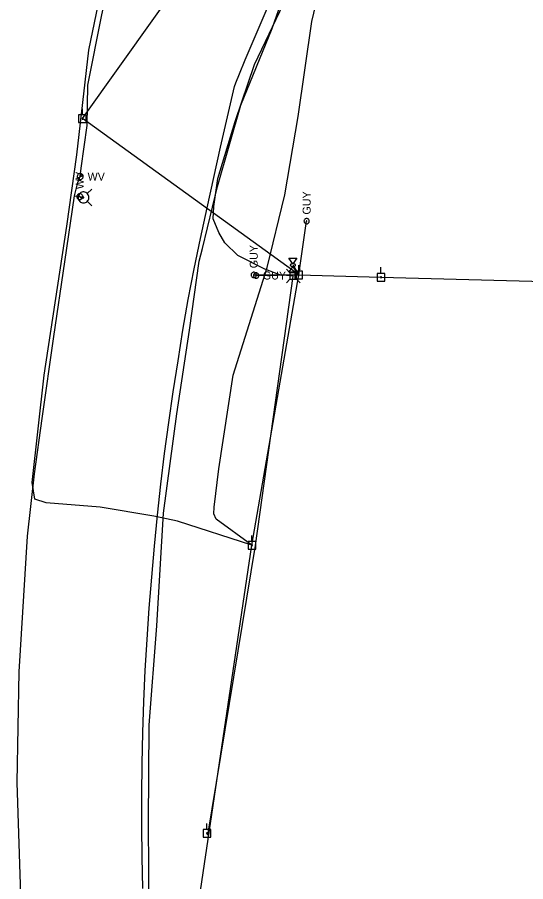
# Model space of a CAD drawing. Extents: x 596028 to 606371, y 330010 to 403088.
# Drawn here: x 602186.7 to 602431.1, y 355028 to 355443.7 of the extents above; entities that cross this region are included whole.
import ezdxf

# ---------------------------------------------------------------- set-up
doc = ezdxf.new("R2010")
doc.units = 0
for name, color, linetype in [('E_UTL_E_Bold', 7, 'Continuous'), ('E_UTL_E_UG', 7, 'Continuous'), ('E_UTL_EGuyWire', 7, 'Continuous'), ('E_UTL_EPowerPole', 7, 'Continuous'), ('E_UTL_FO_UG_MCI', 7, 'Continuous'), ('E_UTL_FO_UG_MWFN', 7, 'Continuous'), ('E_UTL_Overhead', 7, 'Continuous'), ('E_UTL_T', 7, 'Continuous'), ('E_UTL_T_UG', 7, 'Continuous'), ('E_UTL_W', 7, 'Continuous'), ('E_UTL_W_UG', 7, 'Continuous'), ('E_UTL_WHydrant', 7, 'Continuous')]:
    doc.layers.add(name, color=color, linetype=linetype)

msp = doc.modelspace()

# ---------------------------------------------------------------- linework, layer by layer
at = {"layer": 'E_UTL_E_Bold'}
for points in [[(602317.25, 355327.8), (602321.06, 355327.8)], [(602319.15, 355325.13), (602317.25, 355327.8)], [(602321.06, 355327.8), (602319.15, 355325.13)], [(602319.15, 355323.86), (602317.25, 355321.2)], [(602320.42, 355324.5), (602320.4, 355324.62), (602320.33, 355324.73), (602320.22, 355324.84), (602320.07, 355324.93), (602319.89, 355325.01), (602319.68, 355325.07), (602319.45, 355325.11), (602319.21, 355325.13), (602318.97, 355325.12), (602318.74, 355325.1), (602318.52, 355325.05), (602318.32, 355324.98), (602318.16, 355324.89), (602318.03, 355324.79), (602317.94, 355324.67), (602317.89, 355324.56), (602317.89, 355324.43), (602317.94, 355324.32), (602318.03, 355324.2), (602318.16, 355324.1), (602318.32, 355324.02), (602318.52, 355323.95), (602318.74, 355323.9), (602318.97, 355323.87), (602319.21, 355323.86), (602319.45, 355323.88), (602319.68, 355323.92), (602319.89, 355323.98), (602320.07, 355324.06), (602320.22, 355324.15), (602320.33, 355324.26), (602320.4, 355324.38), (602320.42, 355324.5)], [(602321.06, 355321.2), (602319.15, 355323.86)], [(602317.25, 355321.2), (602321.06, 355321.2)]]:
    msp.add_lwpolyline(points, dxfattribs=at)
at = {"layer": 'E_UTL_E_UG'}
msp.add_line((602319.15, 355324.5), (602322, 355319.77), dxfattribs=at)
msp.add_lwpolyline([(602299.46, 355189.8), (602282.33, 355202.34), (602281.17, 355204.9), (602281.23, 355208.14), (602283.58, 355226.59), (602290.45, 355271.56), (602306.74, 355323.27), (602315.26, 355358.3), (602321.62, 355396.03), (602328.21, 355441.59), (602333.79, 355465.22)], dxfattribs=at)
at = {"layer": 'E_UTL_EGuyWire'}
for p, q in [((602322, 355319.77), (602325.76, 355345.6)), ((602300.32, 355319.77), (602322, 355319.77)), ((602301.5, 355319.5), (602322, 355319.77))]:
    msp.add_line(p, q, dxfattribs=at)
for points in [[(602325.76, 355346.88), (602325.52, 355346.86), (602325.28, 355346.79), (602325.07, 355346.68), (602324.87, 355346.53), (602324.71, 355346.34), (602324.59, 355346.13), (602324.51, 355345.9), (602324.48, 355345.66), (602324.49, 355345.42), (602324.55, 355345.18), (602324.65, 355344.96), (602324.79, 355344.76), (602324.97, 355344.59), (602325.17, 355344.46), (602325.4, 355344.37), (602325.64, 355344.32), (602325.88, 355344.32), (602326.12, 355344.37), (602326.35, 355344.46), (602326.55, 355344.59), (602326.73, 355344.76), (602326.87, 355344.96), (602326.97, 355345.18), (602327.03, 355345.42), (602327.04, 355345.66), (602327.01, 355345.9), (602326.93, 355346.13), (602326.8, 355346.34), (602326.64, 355346.53), (602326.45, 355346.68), (602326.24, 355346.79), (602326, 355346.86), (602325.76, 355346.88)], [(602325.76, 355345.76), (602325.73, 355345.76), (602325.7, 355345.75), (602325.67, 355345.73), (602325.65, 355345.72), (602325.63, 355345.69), (602325.61, 355345.67), (602325.6, 355345.64), (602325.6, 355345.61), (602325.6, 355345.58), (602325.61, 355345.55), (602325.62, 355345.52), (602325.64, 355345.49), (602325.66, 355345.47), (602325.69, 355345.46), (602325.71, 355345.45), (602325.74, 355345.44), (602325.77, 355345.44), (602325.8, 355345.45), (602325.83, 355345.46), (602325.86, 355345.47), (602325.88, 355345.49), (602325.9, 355345.52), (602325.91, 355345.55), (602325.92, 355345.58), (602325.92, 355345.61), (602325.91, 355345.64), (602325.9, 355345.67), (602325.89, 355345.69), (602325.87, 355345.72), (602325.85, 355345.73), (602325.82, 355345.75), (602325.79, 355345.76), (602325.76, 355345.76)], [(602300.32, 355321.05), (602300.07, 355321.03), (602299.84, 355320.96), (602299.62, 355320.85), (602299.43, 355320.7), (602299.27, 355320.51), (602299.15, 355320.3), (602299.07, 355320.07), (602299.03, 355319.83), (602299.05, 355319.59), (602299.1, 355319.35), (602299.2, 355319.13), (602299.35, 355318.93), (602299.52, 355318.76), (602299.73, 355318.63), (602299.95, 355318.54), (602300.19, 355318.49), (602300.44, 355318.49), (602300.68, 355318.54), (602300.9, 355318.63), (602301.11, 355318.76), (602301.29, 355318.93), (602301.43, 355319.13), (602301.53, 355319.35), (602301.59, 355319.59), (602301.6, 355319.83), (602301.56, 355320.07), (602301.48, 355320.3), (602301.36, 355320.51), (602301.2, 355320.7), (602301.01, 355320.85), (602300.79, 355320.96), (602300.56, 355321.03), (602300.32, 355321.05)], [(602300.32, 355319.93), (602300.29, 355319.93), (602300.26, 355319.92), (602300.23, 355319.9), (602300.2, 355319.88), (602300.18, 355319.86), (602300.17, 355319.83), (602300.16, 355319.81), (602300.16, 355319.78), (602300.16, 355319.75), (602300.16, 355319.72), (602300.18, 355319.69), (602300.19, 355319.66), (602300.22, 355319.64), (602300.24, 355319.63), (602300.27, 355319.61), (602300.3, 355319.61), (602300.33, 355319.61), (602300.36, 355319.61), (602300.39, 355319.63), (602300.41, 355319.64), (602300.44, 355319.66), (602300.45, 355319.69), (602300.47, 355319.72), (602300.47, 355319.75), (602300.48, 355319.78), (602300.47, 355319.81), (602300.46, 355319.83), (602300.45, 355319.86), (602300.43, 355319.88), (602300.4, 355319.9), (602300.38, 355319.92), (602300.35, 355319.93), (602300.32, 355319.93)], [(602302.78, 355319.5), (602302.76, 355319.74), (602302.69, 355319.97), (602302.58, 355320.19), (602302.43, 355320.38), (602302.25, 355320.54), (602302.03, 355320.66), (602301.8, 355320.74), (602301.56, 355320.78), (602301.32, 355320.77), (602301.08, 355320.71), (602300.86, 355320.61), (602300.66, 355320.47), (602300.49, 355320.29), (602300.36, 355320.09), (602300.27, 355319.86), (602300.22, 355319.62), (602300.22, 355319.38), (602300.27, 355319.14), (602300.36, 355318.91), (602300.49, 355318.7), (602300.66, 355318.53), (602300.86, 355318.39), (602301.08, 355318.28), (602301.32, 355318.23), (602301.56, 355318.22), (602301.8, 355318.25), (602302.03, 355318.33), (602302.25, 355318.45), (602302.43, 355318.61), (602302.58, 355318.8), (602302.69, 355319.02), (602302.76, 355319.25), (602302.78, 355319.5)], [(602301.66, 355319.5), (602301.66, 355319.53), (602301.65, 355319.56), (602301.64, 355319.58), (602301.62, 355319.61), (602301.59, 355319.63), (602301.57, 355319.64), (602301.54, 355319.65), (602301.51, 355319.66), (602301.48, 355319.66), (602301.45, 355319.65), (602301.42, 355319.64), (602301.4, 355319.62), (602301.38, 355319.6), (602301.36, 355319.57), (602301.35, 355319.54), (602301.34, 355319.51), (602301.34, 355319.48), (602301.35, 355319.45), (602301.36, 355319.42), (602301.38, 355319.4), (602301.4, 355319.38), (602301.42, 355319.36), (602301.45, 355319.35), (602301.48, 355319.34), (602301.51, 355319.34), (602301.54, 355319.34), (602301.57, 355319.35), (602301.59, 355319.37), (602301.62, 355319.39), (602301.64, 355319.41), (602301.65, 355319.44), (602301.66, 355319.47), (602301.66, 355319.5)]]:
    msp.add_lwpolyline(points, dxfattribs=at)
at = {"layer": 'E_UTL_EPowerPole'}
for points in [[(602217.97, 355396.76), (602217.97, 355399.67)], [(602219.81, 355396.76), (602216.12, 355396.76)], [(602216.12, 355396.76), (602216.12, 355393.07)], [(602216.12, 355393.07), (602219.81, 355393.07)], [(602218.24, 355394.92), (602218.23, 355394.96), (602218.22, 355395), (602218.2, 355395.04), (602218.17, 355395.08), (602218.14, 355395.11), (602218.1, 355395.13), (602218.06, 355395.15), (602218.01, 355395.15), (602217.97, 355395.15), (602217.92, 355395.14), (602217.88, 355395.12), (602217.84, 355395.1), (602217.81, 355395.06), (602217.79, 355395.02), (602217.77, 355394.98), (602217.76, 355394.94), (602217.76, 355394.89), (602217.77, 355394.85), (602217.79, 355394.81), (602217.81, 355394.77), (602217.84, 355394.73), (602217.88, 355394.71), (602217.92, 355394.69), (602217.97, 355394.68), (602218.01, 355394.68), (602218.06, 355394.68), (602218.1, 355394.7), (602218.14, 355394.72), (602218.17, 355394.75), (602218.2, 355394.79), (602218.22, 355394.83), (602218.23, 355394.87), (602218.24, 355394.92)], [(602219.81, 355393.07), (602219.81, 355396.76)], [(602321.97, 355321.61), (602321.97, 355324.52)], [(602361.46, 355320.52), (602361.46, 355323.43)], [(602323.81, 355321.61), (602320.12, 355321.61)], [(602320.12, 355321.61), (602320.12, 355317.92)], [(602322.24, 355319.77), (602322.23, 355319.81), (602322.22, 355319.86), (602322.2, 355319.9), (602322.17, 355319.93), (602322.14, 355319.96), (602322.1, 355319.99), (602322.05, 355320), (602322.01, 355320.01), (602321.96, 355320.01), (602321.92, 355319.99), (602321.88, 355319.98), (602321.84, 355319.95), (602321.81, 355319.92), (602321.79, 355319.88), (602321.77, 355319.84), (602321.76, 355319.79), (602321.76, 355319.75), (602321.77, 355319.7), (602321.79, 355319.66), (602321.81, 355319.62), (602321.84, 355319.59), (602321.88, 355319.56), (602321.92, 355319.54), (602321.96, 355319.53), (602322.01, 355319.53), (602322.05, 355319.54), (602322.1, 355319.55), (602322.14, 355319.57), (602322.17, 355319.6), (602322.2, 355319.64), (602322.22, 355319.68), (602322.23, 355319.72), (602322.24, 355319.77)], [(602323.81, 355317.92), (602323.81, 355321.61)], [(602363.3, 355320.52), (602359.61, 355320.52)], [(602359.61, 355320.52), (602359.61, 355316.83)], [(602361.73, 355318.68), (602361.72, 355318.72), (602361.71, 355318.76), (602361.69, 355318.8), (602361.66, 355318.84), (602361.63, 355318.87), (602361.59, 355318.89), (602361.55, 355318.91), (602361.5, 355318.91), (602361.46, 355318.91), (602361.41, 355318.9), (602361.37, 355318.88), (602361.33, 355318.86), (602361.3, 355318.82), (602361.28, 355318.78), (602361.26, 355318.74), (602361.25, 355318.7), (602361.25, 355318.65), (602361.26, 355318.61), (602361.28, 355318.57), (602361.3, 355318.53), (602361.33, 355318.49), (602361.37, 355318.47), (602361.41, 355318.45), (602361.46, 355318.44), (602361.5, 355318.44), (602361.55, 355318.44), (602361.59, 355318.46), (602361.63, 355318.48), (602361.66, 355318.51), (602361.69, 355318.55), (602361.71, 355318.59), (602361.72, 355318.63), (602361.73, 355318.68)], [(602363.3, 355316.83), (602363.3, 355320.52)], [(602320.12, 355317.92), (602323.81, 355317.92)], [(602359.61, 355316.83), (602363.3, 355316.83)], [(602299.43, 355191.64), (602299.43, 355194.55)], [(602301.28, 355191.64), (602297.59, 355191.64)], [(602297.59, 355191.64), (602297.59, 355187.95)], [(602299.7, 355189.8), (602299.7, 355189.84), (602299.69, 355189.88), (602299.67, 355189.92), (602299.64, 355189.96), (602299.6, 355189.99), (602299.56, 355190.01), (602299.52, 355190.03), (602299.48, 355190.03), (602299.43, 355190.03), (602299.39, 355190.02), (602299.35, 355190), (602299.31, 355189.98), (602299.28, 355189.94), (602299.25, 355189.9), (602299.24, 355189.86), (602299.23, 355189.82), (602299.23, 355189.77), (602299.24, 355189.73), (602299.25, 355189.69), (602299.28, 355189.65), (602299.31, 355189.62), (602299.35, 355189.59), (602299.39, 355189.57), (602299.43, 355189.56), (602299.48, 355189.56), (602299.52, 355189.56), (602299.56, 355189.58), (602299.6, 355189.6), (602299.64, 355189.63), (602299.67, 355189.67), (602299.69, 355189.71), (602299.7, 355189.75), (602299.7, 355189.8)], [(602301.28, 355187.95), (602301.28, 355191.64)], [(602297.59, 355187.95), (602301.28, 355187.95)], [(602279.7, 355053.12), (602276.01, 355053.12)], [(602276.01, 355053.12), (602276.01, 355049.43)], [(602277.85, 355053.12), (602277.85, 355056.03)], [(602279.7, 355049.43), (602279.7, 355053.12)], [(602276.01, 355049.43), (602279.7, 355049.43)], [(602278.12, 355051.28), (602278.12, 355051.32), (602278.11, 355051.37), (602278.08, 355051.41), (602278.06, 355051.44), (602278.02, 355051.47), (602277.98, 355051.49), (602277.94, 355051.51), (602277.9, 355051.52), (602277.85, 355051.51), (602277.81, 355051.5), (602277.76, 355051.48), (602277.73, 355051.46), (602277.7, 355051.43), (602277.67, 355051.39), (602277.66, 355051.35), (602277.65, 355051.3), (602277.65, 355051.26), (602277.66, 355051.21), (602277.67, 355051.17), (602277.7, 355051.13), (602277.73, 355051.1), (602277.76, 355051.07), (602277.81, 355051.05), (602277.85, 355051.04), (602277.9, 355051.04), (602277.94, 355051.05), (602277.98, 355051.06), (602278.02, 355051.08), (602278.06, 355051.11), (602278.08, 355051.15), (602278.11, 355051.19), (602278.12, 355051.23), (602278.12, 355051.28)]]:
    msp.add_lwpolyline(points, dxfattribs=at)
at = {"layer": 'E_UTL_FO_UG_MCI'}
msp.add_lwpolyline([(602246.95, 355024.79), (602246.63, 355039.77), (602246.53, 355054.75), (602246.54, 355069.72), (602246.72, 355084.69), (602247.03, 355099.67), (602247.51, 355114.63), (602248.19, 355129.59), (602249.03, 355144.54), (602250.06, 355159.47), (602251.29, 355174.4), (602252.57, 355189.33), (602254.04, 355204.23), (602255.64, 355219.11), (602257.48, 355233.97), (602259.54, 355248.81), (602261.63, 355263.63), (602263.96, 355278.43), (602266.27, 355293.23), (602268.85, 355307.97), (602271.66, 355322.66), (602274.69, 355337.33), (602277.89, 355351.96), (602281.1, 355366.61), (602284.39, 355381.23), (602287.65, 355395.86), (602291.11, 355410.32), (602291.73, 355412.09), (602293.48, 355416.48), (602296.2, 355423.15), (602322.73, 355485.48)], dxfattribs=at)
at = {"layer": 'E_UTL_FO_UG_MWFN'}
msp.add_lwpolyline([(602299.46, 355189.8), (602263.62, 355201.31), (602252.28, 355203.77), (602226.51, 355208.02), (602200.49, 355210.2), (602195.01, 355211.93), (602193.87, 355220), (602199.59, 355271.5), (602210.53, 355343.3), (602215.26, 355377.5), (602221.1, 355427.81), (602228.4, 355463.65), (602231.56, 355502.05), (602233.38, 355558.85), (602234.94, 355578.49), (602235.78, 355603.91), (602235.89, 355621.35), (602232.55, 355627.64)], dxfattribs=at)
at = {"layer": 'E_UTL_Overhead'}
for points in [[(602564.68, 353944.62), (602493.86, 354130.23), (602437.69, 354279.84), (602377.58, 354448.35), (602318.36, 354619.69), (602300.73, 354721.7), (602278.59, 354786.86), (602257.42, 354907.01), (602299.46, 355189.8), (602322, 355319.77), (602218, 355394.92), (602339.56, 355565.71)], [(602322, 355319.77), (602361.49, 355318.68), (602446.1, 355316.41)]]:
    msp.add_lwpolyline(points, dxfattribs=at)
at = {"layer": 'E_UTL_T'}
for points in [[(602317.75, 355320.79), (602316, 355322.54)], [(602320.84, 355320.79), (602322.6, 355322.54)], [(602320.84, 355320.79), (602317.75, 355320.79)], [(602317.75, 355320.79), (602317.75, 355317.69)], [(602320.84, 355317.69), (602320.84, 355320.79)], [(602317.75, 355317.69), (602316, 355315.94)], [(602317.75, 355317.69), (602320.84, 355317.69)], [(602320.84, 355317.69), (602322.6, 355315.94)]]:
    msp.add_lwpolyline(points, dxfattribs=at)
at = {"layer": 'E_UTL_T_UG'}
for points in [[(602319.3, 355319.18), (602312.83, 355319.8), (602305.63, 355322.54), (602292.72, 355329.14), (602286.37, 355335.16), (602283.55, 355340.23), (602280.83, 355346.68), (602281.18, 355352.66), (602283.1, 355366.14), (602291.41, 355393.48), (602300.75, 355421.03), (602314.71, 355450.11), (602324.24, 355482.22), (602336.58, 355528.25), (602342.8, 355556.72), (602343.66, 355568.35), (602344.14, 355575.89), (602347.72, 355586.06)], [(602249.99, 355010.73), (602249.66, 355056.37), (602250.05, 355103.28), (602253.67, 355151.1), (602256.94, 355205.19), (602263.33, 355253.05), (602269.4, 355293.17), (602274.16, 355326.42), (602275.73, 355332.5), (602282.92, 355362.35), (602294.1, 355401.42), (602309.19, 355438.23), (602319.52, 355468.04), (602320.45, 355469.65), (602327.58, 355485.94), (602332.01, 355496.83), (602337.46, 355528.73), (602343.84, 355555.99), (602345.29, 355562.55), (602346.12, 355572.39), (602347.91, 355579.66)], [(602278.24, 355050.37), (602301.09, 355189.69), (602319.3, 355319.18)]]:
    msp.add_lwpolyline(points, dxfattribs=at)
at = {"layer": 'E_UTL_W'}
for points in [[(602218.32, 355367.07), (602218.29, 355367.34), (602218.22, 355367.6), (602218.09, 355367.84), (602217.93, 355368.06), (602217.72, 355368.23), (602217.49, 355368.37), (602217.23, 355368.46), (602216.96, 355368.5), (602216.69, 355368.48), (602216.43, 355368.42), (602216.18, 355368.31), (602215.96, 355368.15), (602215.77, 355367.95), (602215.63, 355367.73), (602215.53, 355367.47), (602215.47, 355367.21), (602215.47, 355366.94), (602215.53, 355366.67), (602215.63, 355366.42), (602215.77, 355366.19), (602215.96, 355365.99), (602216.18, 355365.84), (602216.43, 355365.72), (602216.69, 355365.66), (602216.96, 355365.65), (602217.23, 355365.69), (602217.49, 355365.78), (602217.72, 355365.91), (602217.93, 355366.09), (602218.09, 355366.3), (602218.22, 355366.54), (602218.29, 355366.8), (602218.32, 355367.07)], [(602215.89, 355366.06), (602217.9, 355368.08)], [(602216.7, 355358.86), (602216.43, 355358.83), (602216.17, 355358.76), (602215.93, 355358.63), (602215.72, 355358.47), (602215.54, 355358.26), (602215.41, 355358.03), (602215.32, 355357.77), (602215.28, 355357.5), (602215.29, 355357.23), (602215.36, 355356.97), (602215.47, 355356.72), (602215.63, 355356.5), (602215.82, 355356.31), (602216.05, 355356.17), (602216.3, 355356.07), (602216.57, 355356.01), (602216.84, 355356.01), (602217.11, 355356.07), (602217.36, 355356.17), (602217.59, 355356.31), (602217.78, 355356.5), (602217.94, 355356.72), (602218.05, 355356.97), (602218.12, 355357.23), (602218.13, 355357.5), (602218.09, 355357.77), (602218, 355358.03), (602217.87, 355358.26), (602217.69, 355358.47), (602217.48, 355358.63), (602217.23, 355358.76), (602216.97, 355358.83), (602216.7, 355358.86)], [(602217.71, 355356.43), (602215.7, 355358.44)]]:
    msp.add_lwpolyline(points, dxfattribs=at)
at = {"layer": 'E_UTL_W_UG'}
for points in [[(602190.23, 354962.78), (602186.65, 355075.62), (602187.59, 355128.94), (602191.52, 355194.1), (602194.91, 355224.13), (602198.58, 355250.68), (602204.17, 355290.17), (602209.54, 355326.07), (602214.23, 355357.75), (602215.8, 355364.26), (602216.89, 355367.07), (602217.38, 355371.05), (602220.27, 355391.61), (602220.6, 355411.1), (602227.24, 355444.87), (602232.93, 355471.21), (602239.09, 355496.61), (602249.34, 355529.59), (602258.11, 355561.23), (602274.94, 355622.42), (602294.78, 355724.13), (602324.58, 355847.67), (602342.38, 355944.19)], [(602214.23, 355357.75), (602216.7, 355357.43), (602218.46, 355357.05)]]:
    msp.add_lwpolyline(points, dxfattribs=at)
at = {"layer": 'E_UTL_WHydrant'}
for points in [[(602218.46, 355354.43), (602218.96, 355354.47), (602219.44, 355354.61), (602219.88, 355354.84), (602220.27, 355355.15), (602220.6, 355355.53), (602220.85, 355355.96), (602221.01, 355356.43), (602221.08, 355356.92), (602221.06, 355357.42), (602220.94, 355357.91), (602220.73, 355358.36), (602220.44, 355358.77), (602220.08, 355359.11), (602219.66, 355359.38), (602219.2, 355359.57), (602218.71, 355359.66), (602218.21, 355359.66), (602217.72, 355359.57), (602217.26, 355359.38), (602216.84, 355359.11), (602216.48, 355358.77), (602216.19, 355358.36), (602215.98, 355357.91), (602215.86, 355357.42), (602215.84, 355356.92), (602215.91, 355356.43), (602216.08, 355355.96), (602216.32, 355355.53), (602216.65, 355355.15), (602217.04, 355354.84), (602217.49, 355354.61), (602217.96, 355354.47), (602218.46, 355354.43)], [(602220.3, 355358.88), (602222.44, 355361.03)], [(602218.46, 355356.85), (602218.5, 355356.85), (602218.54, 355356.86), (602218.57, 355356.88), (602218.6, 355356.9), (602218.62, 355356.93), (602218.64, 355356.97), (602218.66, 355357), (602218.66, 355357.04), (602218.66, 355357.08), (602218.65, 355357.12), (602218.63, 355357.15), (602218.61, 355357.18), (602218.58, 355357.21), (602218.55, 355357.23), (602218.52, 355357.24), (602218.48, 355357.25), (602218.44, 355357.25), (602218.4, 355357.24), (602218.37, 355357.23), (602218.34, 355357.21), (602218.31, 355357.18), (602218.29, 355357.15), (602218.27, 355357.12), (602218.26, 355357.08), (602218.26, 355357.04), (602218.27, 355357), (602218.28, 355356.97), (602218.3, 355356.93), (602218.32, 355356.9), (602218.35, 355356.88), (602218.39, 355356.86), (602218.42, 355356.85), (602218.46, 355356.85)], [(602220.3, 355355.21), (602222.44, 355353.07)]]:
    msp.add_lwpolyline(points, dxfattribs=at)

# ---------------------------------------------------------------- texts
at = {"layer": 'E_UTL_EGuyWire'}
for p in [(602327.68, 355348.81), (602302.24, 355322.98)]:
    msp.add_text('GUY', height=3.85, rotation=90, dxfattribs=at).set_placement(p)
msp.add_text('GUY', height=3.85, dxfattribs=at).set_placement((602304.71, 355317.57))
at = {"layer": 'E_UTL_W'}
msp.add_text('WV', height=3.85, rotation=90, dxfattribs=at).set_placement((602218.63, 355361))
msp.add_text('WV', height=3.85, dxfattribs=at).set_placement((602220.46, 355365.15))

doc.saveas('drawing.dxf')
